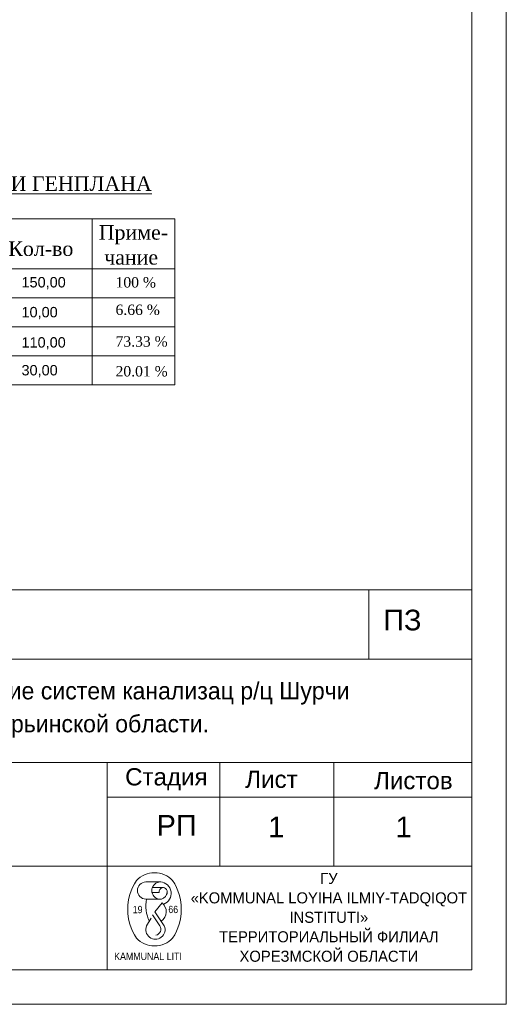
# Model space of a CAD drawing. Header units: millimetres. Extents: x 918404 to 1362154, y 4120617 to 4364104.
# Tile 636 of 649: x 1281925 to 1288976, y 4335586 to 4349845. Entities that reach past the tile are written whole.
import ezdxf

# ---------------------------------------------------------------- set-up
doc = ezdxf.new("R2010")
doc.units = ezdxf.units.MM
doc.header["$MEASUREMENT"] = 0
for name, color, linetype, lineweight in [('0_Ном._пера__7', 7, 'Continuous', 18), ('DIMS_Ном._пера__142', 142, 'Continuous', 18), ('Lines_Ном._пера__7', 7, 'Continuous', 18), ('Text blocks_Ном._пера__1_Ном._пера__7', 7, 'Continuous', 18), ('Text blocks_Ном._пера__7', 7, 'Continuous', 18), ('Элемент модели - Зона_Ном._пера__142', 142, 'Continuous', 18), ('Элемент модели - Зона_Ном._пера__7', 7, 'Continuous', 18)]:
    doc.layers.add(name, color=color, linetype=linetype, lineweight=lineweight)
doc.styles.add('СГЕНЕРИР_СТИЛЬ_1', font='arial.ttf')
doc.styles.add('СГЕНЕРИР_СТИЛЬ_11', font='times.ttf')
doc.styles.add('СГЕНЕРИР_СТИЛЬ_12', font='txt')
doc.styles.add('СГЕНЕРИР_СТИЛЬ_13', font='txt')
doc.styles.add('СГЕНЕРИР_СТИЛЬ_17', font='times.ttf')
doc.styles.add('СГЕНЕРИР_СТИЛЬ_7', font='txt')

msp = doc.modelspace()

# ---------------------------------------------------------------- linework, layer by layer
at = {"layer": '0_Ном._пера__7', "linetype": 'Continuous'}
for p, q in [((1288976.3, 4335585.5), (1288976.3, 4364103.5)), ((1288476.3, 4336085.5), (1288476.3, 4363603.5)), ((1269976.3, 4341585.5), (1288476.3, 4341585.5)), ((1286985, 4340585.5), (1286985, 4341585.5)), ((1288476.3, 4341585.5), (1288476.3, 4336085.5)), ((1276476.3, 4340585.5), (1288474.5, 4340585.5)), ((1269976.3, 4339085.5), (1288476.3, 4339085.5)), ((1269976.3, 4339085.5), (1288476.3, 4339085.5)), ((1269976.3, 4339085.5), (1288476.3, 4339085.5)), ((1283191.7, 4339085.5), (1283191.7, 4336085.5)), ((1284823, 4339085.5), (1284823, 4337585.5)), ((1284823, 4339085.5), (1284823, 4337585.5)), ((1284823, 4339085.5), (1284823, 4337585.5)), ((1286476.3, 4339085.5), (1286476.3, 4337585.5)), ((1286476.3, 4339085.5), (1286476.3, 4337585.5)), ((1286476.3, 4339085.5), (1286476.3, 4337585.5)), ((1283191.7, 4338585.5), (1288476.3, 4338585.5)), ((1283476.3, 4338585.5), (1288476.3, 4338585.5)), ((1283476.3, 4338585.5), (1288476.3, 4338585.5)), ((1269976.3, 4337585.5), (1288476.3, 4337585.5)), ((1269976.3, 4337585.5), (1288476.3, 4337585.5)), ((1269976.3, 4337585.5), (1288476.3, 4337585.5)), ((1250215.3, 4336085.5), (1288476.3, 4336085.5)), ((1288476.3, 4336085.5), (1269976.3, 4336085.5)), ((1248715.3, 4335585.5), (1288976.3, 4335585.5))]:
    msp.add_line(p, q, dxfattribs=at)
at = {"layer": 'DIMS_Ном._пера__142', "linetype": 'Continuous'}
for p, q in [((1283750.5, 4337357.6), (1283972.1, 4337357.6)), ((1283842.2, 4337205.1), (1283945.1, 4337205.1)), ((1283846.9, 4337275.7), (1284008.7, 4337275.7)), ((1283979.5, 4337108.5), (1283750.5, 4337108.5)), ((1283987.1, 4337054.7), (1283884.9, 4336926.1)), ((1283848, 4336883.1), (1283956, 4336721.5)), ((1283884.9, 4336926.1), (1284020.9, 4336720.5)), ((1283762.6, 4336720.5), (1283829, 4336831.2))]:
    msp.add_line(p, q, dxfattribs=at)
for centre, radius, start, end in [((1283878.9, 4337131.4), 359.8, 43.12404, 136.87596), ((1284245.3, 4336961.1), 754.3, 146.50543, 213.49457), ((1283755.9, 4337233.1), 124.7, 92.45518, 267.54482), ((1283964.4, 4337232.4), 125.2, 100.59346, 261.89143), ((1283953.5, 4337191.6), 166.3, 290.31847, 86.426), ((1283512.5, 4336961.1), 754.3, 326.50543, 33.49457), ((1283943.5, 4337223.7), 120.7, 287.34234, 353.02649), ((1284269.6, 4337010), 515.9, 169.00242, 205.5846), ((1283884.9, 4336926.1), 164.3, 303.48617, 51.51242), ((1283891.7, 4336666.8), 139.9, 157.41423, 22.58577), ((1283881.6, 4336673.2), 88.7, 281.26005, 32.97288), ((1283878.9, 4336790.8), 359.8, 223.12404, 316.87596)]:
    msp.add_arc(centre, radius, start, end, dxfattribs=at)
msp.add_ellipse((1284004.2, 4337209.1), major_axis=(0, -66.8), ratio=0.8851371, start_param=0.8847406, end_param=4.7722671, dxfattribs=at)
at = {"layer": 'Lines_Ном._пера__7', "linetype": 'Continuous'}
for p, q in [((1274995.2, 4346958.5), (1284175.2, 4346958.5)), ((1282975.2, 4346958.5), (1282975.2, 4344558.5)), ((1284175.2, 4346958.5), (1284175.2, 4344558.5)), ((1274995.2, 4346238.5), (1284175.2, 4346238.5)), ((1274995.2, 4345818.5), (1284175.2, 4345818.5)), ((1274995.2, 4345398.5), (1284175.2, 4345398.5)), ((1274995.2, 4344978.5), (1284175.2, 4344978.5)), ((1274995.2, 4344558.5), (1284175.2, 4344558.5))]:
    msp.add_line(p, q, dxfattribs=at)

# ---------------------------------------------------------------- texts
at = {"layer": '0_Ном._пера__7', "linetype": 'Continuous', "attachment_point": 7, "style": 'СГЕНЕРИР_СТИЛЬ_1'}
for s, insert, char_height in [('{  ПЗ}', (1286959.8, 4340996), 300), ('{      Стадия}', (1282870.8, 4338682.5), 250), ('{        Лист }', (1284417.4, 4338715.5), 250), ('{        Листов }', (1286284.1, 4338697.4), 250), ('{    РП }', (1283442.9, 4338027.5), 300), ('{1}', (1285525.9, 4338004), 300), ('{1}', (1287371.9, 4338004), 300)]:
    msp.add_mtext(s, dxfattribs=dict(at, insert=insert, char_height=char_height))
at = {"layer": 'Text blocks_Ном._пера__1_Ном._пера__7', "linetype": 'Continuous', "attachment_point": 2}
for s, insert, char_height, width, line_spacing_factor, style in [('{Строительство Развитие систем канализац р/ц Шурчи\\PСурхандарьинской области.}', (1282476.3, 4340251.5), 250, 12000, 1.14449, 'СГЕНЕРИР_СТИЛЬ_7'), ('{ГУ\\P«KOMMUNAL LOYIHA ILMIY-TADQIQOT INSTITUTI»\\PТЕРРИТОРИАЛЬНЫЙ ФИЛИАЛ\\PХОРЕЗМСКОЙ ОБЛАСТИ}', (1286405.3, 4337488.9), 160, 4312.911, 1.056666, 'СГЕНЕРИР_СТИЛЬ_13')]:
    msp.add_mtext(s, dxfattribs=dict(at, insert=insert, char_height=char_height, width=width, line_spacing_factor=line_spacing_factor, style=style))
at = {"layer": 'Text blocks_Ном._пера__7', "linetype": 'Continuous', "attachment_point": 1}
for s, insert, char_height, style in [('{\\LТЕХНИКО-ЭКОНОМИЧЕСКИЕ ПОКАЗАТЕЛИ ГЕНПЛАНА}', (1275339.2, 4347575.6), 210, 'СГЕНЕРИР_СТИЛЬ_17'), ('{Кол-во}', (1281760.1, 4346633.5), 210, 'СГЕНЕРИР_СТИЛЬ_17'), ('{100 %}', (1283314, 4346116.2), 150, 'СГЕНЕРИР_СТИЛЬ_11'), ('{6.66 %}', (1283314, 4345718.9), 150, 'СГЕНЕРИР_СТИЛЬ_11'), ('{73.33 %}', (1283314, 4345259.8), 150, 'СГЕНЕРИР_СТИЛЬ_11'), ('{20.01 %}', (1283314, 4344828.3), 150, 'СГЕНЕРИР_СТИЛЬ_11')]:
    msp.add_mtext(s, dxfattribs=dict(at, insert=insert, char_height=char_height, style=style))
at = {"layer": 'Text blocks_Ном._пера__7', "linetype": 'Continuous', "insert": (1283070.3, 4346869.1), "char_height": 210, "attachment_point": 1, "line_spacing_factor": 1.031392, "style": 'СГЕНЕРИР_СТИЛЬ_17'}
msp.add_mtext('{Приме-\\P чание}', dxfattribs=at)
at = {"layer": 'Элемент модели - Зона_Ном._пера__142', "linetype": 'Continuous', "char_height": 106.25, "attachment_point": 1, "style": 'СГЕНЕРИР_СТИЛЬ_12'}
for s, insert in [('{\\W0.900000x;19}', (1283562.8, 4337010.9)), ('{\\W0.900000x;66}', (1284078.7, 4337012.6)), ('{\\W0.900000x;KAMMUNAL LITI}', (1283293.9, 4336333.3))]:
    msp.add_mtext(s, dxfattribs=dict(at, insert=insert))
at = {"layer": 'Элемент модели - Зона_Ном._пера__7', "linetype": 'Continuous', "char_height": 150, "attachment_point": 1, "style": 'СГЕНЕРИР_СТИЛЬ_1'}
for s, insert in [('{150,00}', (1281951.4, 4346117.1)), ('{10,00}', (1281951.4, 4345684.6)), ('{110,00}', (1281951.4, 4345246.4)), ('{30,00}', (1281951.4, 4344843.3))]:
    msp.add_mtext(s, dxfattribs=dict(at, insert=insert))

doc.saveas('drawing.dxf')
